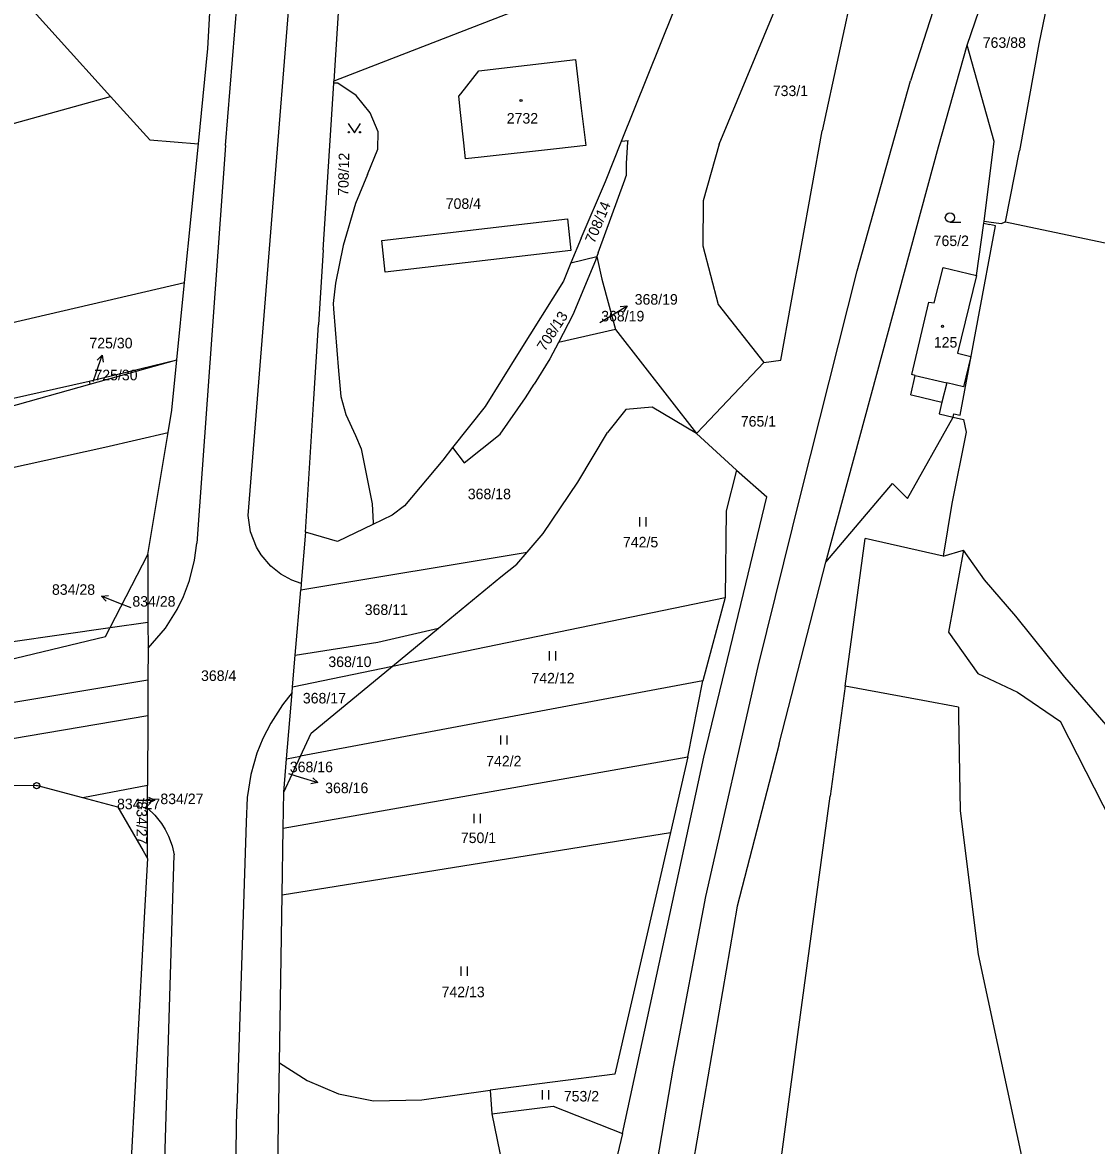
# Model space of a CAD drawing. Extents: x -735249 to -729401, y -1124843 to -1121828.
# Drawn here: x -733979.4 to -733806.2, y -1124270 to -1124088.8 of the extents above; entities that cross this region are included whole.
import ezdxf

# ---------------------------------------------------------------- set-up
doc = ezdxf.new("R2010")
doc.units = 0
for name, color, linetype in [('Vrstva 1', 7, 'Continuous'), ('Vrstva 10', 7, 'Continuous'), ('Vrstva 13', 7, 'Continuous'), ('Vrstva 16', 7, 'Continuous'), ('Vrstva 18', 7, 'Continuous'), ('Vrstva 19', 7, 'Continuous'), ('Vrstva 25', 7, 'Continuous'), ('Vrstva 4', 7, 'Continuous')]:
    doc.layers.add(name, color=color, linetype=linetype)

msp = doc.modelspace()

# ---------------------------------------------------------------- linework, layer by layer
at = {"layer": 'Vrstva 1'}
for points in [[(-733827.03, -1124092.5), (-733809.03, -1124039.91)], [(-733867.03, -1124108.5), (-733840.62, -1124044.86)], [(-733949.49, -1124093.06), (-733947.88, -1124065.01)], [(-733927.05, -1124065.16), (-733929.13, -1124098.33)], [(-733810.2, -1124066.78), (-733815.44, -1124092.27)], [(-733842.5, -1124069.84), (-733850.42, -1124106.34)], [(-733869.61, -1124075.2), (-733929.13, -1124098.33)], [(-733882.76, -1124108), (-733870.18, -1124076.62)], [(-733982.06, -1124082.04), (-733965.15, -1124100.8)], [(-733831.64, -1124108.91), (-733827.03, -1124092.5)], [(-733822.68, -1124108.06), (-733827.03, -1124092.5)], [(-733815.44, -1124092.27), (-733818.6, -1124109.53)], [(-733950.97, -1124108.43), (-733949.49, -1124093.06)], [(-733905.78, -1124096.66), (-733890.18, -1124094.84)], [(-733890.18, -1124094.84), (-733889.25, -1124102.65)], [(-733929.15, -1124098.63), (-733929.13, -1124098.33)], [(-733908.69, -1124100.36), (-733905.78, -1124096.66)], [(-733930.84, -1124125.54), (-733929.15, -1124098.63)], [(-733928.51, -1124098.64), (-733929.15, -1124098.63)], [(-733925.57, -1124100.6), (-733928.51, -1124098.64)], [(-733992.29, -1124108.32), (-733965.15, -1124100.8)], [(-733965.15, -1124100.8), (-733958.83, -1124107.79)], [(-733923.27, -1124103.44), (-733925.57, -1124100.6)], [(-733908.99, -1124100.74), (-733908.69, -1124100.36)], [(-733908.71, -1124103.39), (-733908.99, -1124100.74)], [(-733921.98, -1124106.46), (-733923.27, -1124103.44)], [(-733908.18, -1124108.28), (-733908.71, -1124103.39)], [(-733889.25, -1124102.65), (-733888.53, -1124108.69)], [(-733922.05, -1124109.28), (-733921.98, -1124106.46)], [(-733857.06, -1124143.32), (-733850.42, -1124106.34)], [(-733958.83, -1124107.79), (-733950.97, -1124108.43)], [(-733953.21, -1124130.79), (-733950.97, -1124108.43)], [(-733907.91, -1124110.85), (-733908.18, -1124108.28)], [(-733893.22, -1124109.21), (-733905.36, -1124110.57)], [(-733888.53, -1124108.69), (-733893.22, -1124109.21)], [(-733885.36, -1124114.48), (-733882.76, -1124108)], [(-733882.76, -1124108), (-733881.69, -1124107.89)], [(-733881.93, -1124111.52), (-733881.73, -1124108.14)], [(-733881.73, -1124108.14), (-733881.69, -1124107.89)], [(-733867.03, -1124108.5), (-733869.57, -1124117.59)], [(-733849.83, -1124175.9), (-733831.64, -1124108.91)], [(-733824.28, -1124120.9), (-733822.68, -1124108.06)], [(-733923.72, -1124113.37), (-733922.05, -1124109.28)], [(-733905.36, -1124110.57), (-733907.91, -1124110.85)], [(-733820.81, -1124121.02), (-733818.6, -1124109.53)], [(-733881.96, -1124113.49), (-733881.93, -1124111.52)], [(-733923.72, -1124113.37), (-733925.66, -1124118.07)], [(-733889.24, -1124123.63), (-733885.36, -1124114.48)], [(-733886.5, -1124126.01), (-733882.23, -1124114.22)], [(-733882.23, -1124114.22), (-733882.06, -1124113.76)], [(-733882.06, -1124113.76), (-733881.96, -1124113.49)], [(-733925.66, -1124118.07), (-733927.63, -1124124.83)], [(-733869.57, -1124117.59), (-733869.62, -1124124.85)], [(-733828.12, -1124152.18), (-733822.47, -1124121.64)], [(-733825.53, -1124129.66), (-733824.32, -1124121.24)], [(-733824.32, -1124121.24), (-733824.28, -1124120.9)], [(-733824.32, -1124121.24), (-733823.42, -1124121.44)], [(-733824.28, -1124120.9), (-733823.5, -1124121)], [(-733823.5, -1124121), (-733821.51, -1124121.26)], [(-733822.47, -1124121.64), (-733823.42, -1124121.44)], [(-733821.51, -1124121.26), (-733820.81, -1124121.02)], [(-733820.81, -1124121.02), (-733798.9, -1124125.64)], [(-733889.24, -1124123.63), (-733890.91, -1124127.64)], [(-733927.63, -1124124.83), (-733928.88, -1124130.87)], [(-733869.62, -1124124.85), (-733867.16, -1124134.34)], [(-733930.84, -1124125.54), (-733931.6, -1124137.63)], [(-733890.91, -1124127.64), (-733886.72, -1124126.61)], [(-733886.96, -1124127.25), (-733890.58, -1124136.02)], [(-733886.72, -1124126.61), (-733886.96, -1124127.25)], [(-733886.5, -1124126.01), (-733886.72, -1124126.61)], [(-733886.72, -1124126.61), (-733885.95, -1124130.26)], [(-733890.91, -1124127.64), (-733892.13, -1124130.55)], [(-733832.31, -1124134.06), (-733830.91, -1124128.34)], [(-733830.91, -1124128.34), (-733825.53, -1124129.66)], [(-733988.18, -1124138.93), (-733953.21, -1124130.79)], [(-733954.46, -1124143.24), (-733953.21, -1124130.79)], [(-733928.88, -1124130.87), (-733929.24, -1124134.2)], [(-733892.13, -1124130.55), (-733899.24, -1124141.95)], [(-733885.95, -1124130.26), (-733883.73, -1124138.36)], [(-733929.24, -1124134.2), (-733929.19, -1124135.03)], [(-733867.16, -1124134.34), (-733859.78, -1124143.68)], [(-733835.93, -1124145.65), (-733833.21, -1124133.95)], [(-733833.21, -1124133.95), (-733832.31, -1124134.06)], [(-733929.19, -1124135.03), (-733928.38, -1124145.04)], [(-733890.58, -1124136.02), (-733892.92, -1124140.48)], [(-733932.35, -1124149.57), (-733931.6, -1124137.63)], [(-733883.73, -1124138.36), (-733892.92, -1124140.48)], [(-733883.73, -1124138.36), (-733870.67, -1124155.16)], [(-733892.92, -1124140.48), (-733894.29, -1124143.09)], [(-733968.59, -1124146.71), (-733954.46, -1124143.24)], [(-733968.48, -1124147.18), (-733954.46, -1124143.24)], [(-733955.28, -1124151.37), (-733954.46, -1124143.24)], [(-733899.24, -1124141.95), (-733904.72, -1124150.77)], [(-733894.29, -1124143.09), (-733896.83, -1124147.16)], [(-733859.78, -1124143.68), (-733857.06, -1124143.32)], [(-733928.38, -1124145.04), (-733928.02, -1124149.19)], [(-733869.53, -1124153.95), (-733859.78, -1124143.68)], [(-733995.32, -1124154.71), (-733968.48, -1124147.18)], [(-733986.6, -1124150.71), (-733968.59, -1124146.71)], [(-733968.59, -1124146.71), (-733968.48, -1124147.18)], [(-733898.23, -1124149.41), (-733896.83, -1124147.16)], [(-733836.12, -1124148.88), (-733835.38, -1124145.78)], [(-733835.38, -1124145.78), (-733835.93, -1124145.65)], [(-733836.12, -1124148.88), (-733835.78, -1124148.96)], [(-733835.78, -1124148.96), (-733831.1, -1124150.08)], [(-733933.7, -1124171.06), (-733932.35, -1124149.57)], [(-733928.02, -1124149.19), (-733927.22, -1124152.1)], [(-733904.72, -1124150.77), (-733909.99, -1124157.42)], [(-733902.32, -1124155.25), (-733898.23, -1124149.41)], [(-733831.1, -1124150.08), (-733831.54, -1124151.95)], [(-733955.88, -1124154.99), (-733955.28, -1124151.37)], [(-733927.22, -1124152.1), (-733925.65, -1124155.45)], [(-733882.05, -1124151.29), (-733885.01, -1124154.97)], [(-733877.8, -1124150.92), (-733882.05, -1124151.29)], [(-733870.67, -1124155.16), (-733877.8, -1124150.92)], [(-733836.64, -1124165.62), (-733829.26, -1124152.48)], [(-733831.54, -1124151.95), (-733829.26, -1124152.48)], [(-733829.26, -1124152.48), (-733829.17, -1124151.99)], [(-733829.26, -1124152.48), (-733827.62, -1124152.9)], [(-733829.17, -1124151.99), (-733828.12, -1124152.18)], [(-733870.67, -1124155.16), (-733869.53, -1124153.95)], [(-733827.62, -1124152.9), (-733827.16, -1124154.91)], [(-733966.06, -1124157.34), (-733955.88, -1124154.99)], [(-733959.12, -1124174.64), (-733955.88, -1124154.99)], [(-733925.65, -1124155.45), (-733924.76, -1124157.6)], [(-733908.13, -1124159.88), (-733902.32, -1124155.25)], [(-733889.78, -1124162.97), (-733885.01, -1124154.97)], [(-733864.2, -1124161.04), (-733870.67, -1124155.16)], [(-733827.16, -1124154.91), (-733829.5, -1124166.42)], [(-733985.14, -1124161.56), (-733966.06, -1124157.34)], [(-733924.76, -1124157.6), (-733922.94, -1124166.5)], [(-733909.99, -1124157.42), (-733911.59, -1124159.44)], [(-733909.99, -1124157.42), (-733908.13, -1124159.88)], [(-733911.59, -1124159.44), (-733917.77, -1124166.83)], [(-733864.2, -1124161.04), (-733865.89, -1124167.59)], [(-733864.2, -1124161.04), (-733859.3, -1124165.37)], [(-733895.39, -1124171.27), (-733889.78, -1124162.97)], [(-733849.83, -1124175.9), (-733839.05, -1124163.2)], [(-733839.05, -1124163.2), (-733836.64, -1124165.62)], [(-733863.07, -1124180.96), (-733859.3, -1124165.37)], [(-733922.94, -1124166.5), (-733922.81, -1124169.55)], [(-733917.77, -1124166.83), (-733919.76, -1124168.32)], [(-733829.5, -1124166.42), (-733830.89, -1124174.91)], [(-733919.76, -1124168.32), (-733922.88, -1124169.82)], [(-733865.89, -1124167.59), (-733866.06, -1124181.58)], [(-733922.88, -1124169.82), (-733928.57, -1124172.54)], [(-733922.81, -1124169.55), (-733922.88, -1124169.82)], [(-733933.7, -1124171.06), (-733934.39, -1124179.36)], [(-733928.57, -1124172.54), (-733933.7, -1124171.06)], [(-733897.97, -1124174.26), (-733895.39, -1124171.27)], [(-733846.7, -1124195.88), (-733843.44, -1124172.06)], [(-733830.89, -1124174.91), (-733843.44, -1124172.06)], [(-733934.48, -1124180.38), (-733897.97, -1124174.26)], [(-733899.66, -1124176.22), (-733897.97, -1124174.26)], [(-733830.89, -1124174.91), (-733827.6, -1124173.98)], [(-733827.6, -1124173.98), (-733830.04, -1124187.21)], [(-733824.23, -1124178.76), (-733827.6, -1124173.98)], [(-733965.23, -1124186.44), (-733959.12, -1124174.64)], [(-733959.12, -1124174.64), (-733959.14, -1124185.57)], [(-733902.19, -1124178.28), (-733899.66, -1124176.22)], [(-733857.32, -1124205.19), (-733849.83, -1124175.9)], [(-733934.39, -1124179.36), (-733934.48, -1124180.38)], [(-733912.25, -1124186.54), (-733902.19, -1124178.28)], [(-733819.19, -1124184.61), (-733824.23, -1124178.76)], [(-733935.36, -1124190.88), (-733934.48, -1124180.38)], [(-733919.68, -1124192.68), (-733866.06, -1124181.58)], [(-733866.06, -1124181.58), (-733869.65, -1124195.04)], [(-733869.46, -1124207.36), (-733863.07, -1124180.96)], [(-733811.26, -1124194.42), (-733819.19, -1124184.61)], [(-733989.2, -1124189.85), (-733965.23, -1124186.44)], [(-733965.96, -1124187.86), (-733965.23, -1124186.44)], [(-733965.23, -1124186.44), (-733959.14, -1124185.57)], [(-733959.14, -1124185.57), (-733959.1, -1124189.77)], [(-733922.05, -1124188.82), (-733912.25, -1124186.54)], [(-733919.68, -1124192.68), (-733912.25, -1124186.54)], [(-733986.33, -1124192.78), (-733965.96, -1124187.86)], [(-733935.36, -1124190.88), (-733922.05, -1124188.82)], [(-733830.04, -1124187.21), (-733825.28, -1124193.87)], [(-733959.1, -1124189.77), (-733959.15, -1124194.85)], [(-733935.79, -1124196.02), (-733935.36, -1124190.88)], [(-733935.79, -1124196.02), (-733919.68, -1124192.68)], [(-733932.8, -1124203.48), (-733919.68, -1124192.68)], [(-733825.28, -1124193.87), (-733818.89, -1124196.88)], [(-733985.32, -1124199.22), (-733959.15, -1124194.85)], [(-733959.15, -1124194.85), (-733959.16, -1124200.7)], [(-733935.86, -1124196.9), (-733935.79, -1124196.02)], [(-733869.65, -1124195.04), (-733934.52, -1124207.2)], [(-733872.08, -1124207.3), (-733869.65, -1124195.04)], [(-733846.7, -1124195.88), (-733849.13, -1124213.65)], [(-733828.42, -1124199.28), (-733834.18, -1124198.21), (-733846.7, -1124195.88)], [(-733803.91, -1124202.94), (-733811.26, -1124194.42)], [(-733936.76, -1124207.62), (-733935.86, -1124196.9)], [(-733818.89, -1124196.88), (-733811.97, -1124201.57)], [(-733828.42, -1124199.28), (-733828.4, -1124200.67), (-733828.17, -1124215.98)], [(-733959.16, -1124200.7), (-734024.66, -1124211.79)], [(-733959.16, -1124200.7), (-733959.17, -1124211.92)], [(-733802.32, -1124220.47), (-733811.97, -1124201.57)], [(-733934.52, -1124207.2), (-733932.8, -1124203.48)], [(-733857.32, -1124205.19), (-733864.08, -1124231.38)], [(-733937.3, -1124218.78), (-733872.08, -1124207.3)], [(-733937.21, -1124213), (-733934.52, -1124207.2)], [(-733937.21, -1124213), (-733936.76, -1124207.62)], [(-733936.76, -1124207.62), (-733934.52, -1124207.2)], [(-733882.61, -1124268.06), (-733869.46, -1124207.36)], [(-733872.08, -1124207.3), (-733874.87, -1124219.48)], [(-733959.17, -1124211.92), (-733969.62, -1124213.92)], [(-733959.18, -1124215.58), (-733959.17, -1124211.92)], [(-733937.3, -1124218.78), (-733937.21, -1124213)], [(-733854.32, -1124252.08), (-733849.13, -1124213.65)], [(-733959.19, -1124223.69), (-733959.18, -1124215.58)], [(-733828.17, -1124215.98), (-733825.25, -1124239.15)], [(-733937.48, -1124229.53), (-733937.3, -1124218.78)], [(-733937.48, -1124229.53), (-733874.87, -1124219.48)], [(-733874.87, -1124219.48), (-733883.85, -1124258.49)], [(-733937.92, -1124256.63), (-733937.48, -1124229.53)], [(-733864.08, -1124231.38), (-733871.18, -1124272.69)], [(-733825.25, -1124239.15), (-733808.27, -1124318.26)], [(-733858.31, -1124281.86), (-733854.32, -1124252.08)], [(-733938.51, -1124292.83), (-733937.92, -1124256.63)], [(-733937.92, -1124256.63), (-733933.43, -1124259.51)], [(-733933.43, -1124259.51), (-733928.37, -1124261.65)], [(-733883.85, -1124258.49), (-733903.96, -1124261.08)], [(-733914.95, -1124262.64), (-733903.96, -1124261.08)], [(-733903.96, -1124261.08), (-733903.64, -1124264.86)], [(-733928.37, -1124261.65), (-733922.75, -1124262.77)], [(-733922.75, -1124262.77), (-733914.95, -1124262.64)], [(-733903.64, -1124264.86), (-733893.75, -1124263.64)], [(-733903.64, -1124264.86), (-733893.54, -1124314.1)], [(-733893.75, -1124263.64), (-733882.61, -1124268.06)], [(-733882.61, -1124268.06), (-733893.54, -1124314.1)]]:
    msp.add_lwpolyline(points, dxfattribs=at)
at = {"layer": 'Vrstva 10'}
for points in [[(-733823.65, -1124059.33), (-733836.13, -1124098.25)], [(-733844.77, -1124128.88), (-733836.13, -1124098.25)], [(-733853.8, -1124164.69), (-733844.77, -1124128.88)], [(-733860.71, -1124192.7), (-733853.8, -1124164.69)], [(-733869.16, -1124229.82), (-733860.71, -1124192.7)], [(-733874.39, -1124257.34), (-733869.16, -1124229.82)], [(-733879.68, -1124288.51), (-733874.39, -1124257.34)]]:
    msp.add_lwpolyline(points, dxfattribs=at)
at = {"layer": 'Vrstva 13'}
for points in [[(-733996.08, -1124211.83), (-733977.07, -1124211.94)], [(-733969.62, -1124213.92), (-733977.07, -1124211.94)], [(-733964, -1124215.42), (-733969.62, -1124213.92)], [(-733964, -1124215.42), (-733959.9, -1124222.47)], [(-733959.9, -1124222.47), (-733959.19, -1124223.69)], [(-733959.19, -1124223.69), (-733959.71, -1124233.2)], [(-733959.71, -1124233.2), (-733960.48, -1124247.4)], [(-733960.48, -1124247.4), (-733962.59, -1124286.11)]]:
    msp.add_lwpolyline(points, dxfattribs=at)
at = {"layer": 'Vrstva 16'}
for points in [[(-733886.23, -1124137.26), (-733884.39, -1124136.13)], [(-733967.95, -1124146.76), (-733967.47, -1124145.35)], [(-733961.83, -1124183.27), (-733963.81, -1124182.48)], [(-733936.44, -1124209.97), (-733934.6, -1124210.55)]]:
    msp.add_lwpolyline(points, dxfattribs=at)
at = {"layer": 'Vrstva 25'}
for points in [[(-733926.83, -1124105.15), (-733925.83, -1124106.65), (-733924.83, -1124105.15)], [(-733829.79, -1124121.07), (-733828.04, -1124121.07)], [(-733884.39, -1124136.13), (-733881.833, -1124134.563)], [(-733882.946, -1124134.659), (-733881.833, -1124134.563), (-733882.424, -1124135.512)], [(-733967.47, -1124145.35), (-733966.504, -1124142.511)], [(-733967.299, -1124143.296), (-733966.504, -1124142.511), (-733966.353, -1124143.618)], [(-733879.787, -1124170.115), (-733879.787, -1124168.615)], [(-733878.753, -1124170.115), (-733878.753, -1124168.615)], [(-733965.852, -1124182.198), (-733966.593, -1124181.362), (-733965.479, -1124181.271)], [(-733963.81, -1124182.48), (-733966.593, -1124181.362)], [(-733894.357, -1124191.775), (-733894.357, -1124190.275)], [(-733893.323, -1124191.775), (-733893.323, -1124190.275)], [(-733902.227, -1124205.325), (-733902.227, -1124203.825)], [(-733901.193, -1124205.325), (-733901.193, -1124203.825)], [(-733934.6, -1124210.55), (-733931.739, -1124211.452)], [(-733932.543, -1124210.674), (-733931.739, -1124211.452), (-733932.843, -1124211.628)], [(-733961.01, -1124214.29), (-733958.01, -1124214.29)], [(-733959.01, -1124213.791), (-733958.01, -1124214.29), (-733959.01, -1124214.79)], [(-733906.527, -1124217.975), (-733906.527, -1124216.475)], [(-733905.493, -1124217.975), (-733905.493, -1124216.475)], [(-733908.637, -1124242.605), (-733908.637, -1124241.105)], [(-733907.603, -1124242.605), (-733907.603, -1124241.105)], [(-733895.517, -1124262.565), (-733895.517, -1124261.065)], [(-733894.483, -1124262.565), (-733894.483, -1124261.065)]]:
    msp.add_lwpolyline(points, dxfattribs=at)
for centre, radius in [((-733898.95, -1124101.44), 0.175), ((-733926.73, -1124106.55), 0.1), ((-733924.93, -1124106.55), 0.1), ((-733829.79, -1124120.32), 0.75), ((-733830.99, -1124137.86), 0.175), ((-733977.07, -1124211.94), 0.5), ((-733977.07, -1124211.94), 0.032)]:
    msp.add_circle(centre, radius, dxfattribs=at)
at = {"layer": 'Vrstva 4'}
for points in [[(-733946.62, -1124108.68), (-733940.57, -1124034.64)], [(-733942.95, -1124168.38), (-733932.14, -1124033.28)], [(-733946.62, -1124108.68), (-733951.25, -1124172.81)], [(-733921.42, -1124124), (-733891.46, -1124120.54)], [(-733891.46, -1124120.54), (-733890.9, -1124125.65)], [(-733920.86, -1124129.12), (-733921.42, -1124124)], [(-733890.9, -1124125.65), (-733920.86, -1124129.12)], [(-733825.53, -1124129.66), (-733828.57, -1124142.19)], [(-733828.57, -1124142.19), (-733826.42, -1124142.71)], [(-733826.42, -1124142.71), (-733827.61, -1124147.63)], [(-733835.38, -1124145.78), (-733830.32, -1124146.97)], [(-733830.32, -1124146.97), (-733831.1, -1124150.08)], [(-733827.61, -1124147.63), (-733830.32, -1124146.97)], [(-733942.57, -1124170.98), (-733942.95, -1124168.38)], [(-733941.6, -1124173.47), (-733942.57, -1124170.98)], [(-733951.6, -1124175.58), (-733951.25, -1124172.81)], [(-733940.84, -1124174.73), (-733941.6, -1124173.47)], [(-733952.4, -1124178.84), (-733951.6, -1124175.58)], [(-733939.3, -1124176.53), (-733940.84, -1124174.73)], [(-733937.68, -1124177.83), (-733939.3, -1124176.53)], [(-733935.93, -1124178.8), (-733937.68, -1124177.83)], [(-733953.38, -1124181.45), (-733952.4, -1124178.84)], [(-733934.39, -1124179.36), (-733935.93, -1124178.8)], [(-733954.41, -1124183.55), (-733953.38, -1124181.45)], [(-733956.31, -1124186.55), (-733954.41, -1124183.55)], [(-733959.1, -1124189.77), (-733956.31, -1124186.55)], [(-733935.86, -1124196.9), (-733937.43, -1124198.89)], [(-733937.43, -1124198.89), (-733939.33, -1124201.84)], [(-733939.33, -1124201.84), (-733940.58, -1124204.31)], [(-733940.58, -1124204.31), (-733941.54, -1124206.7)], [(-733941.54, -1124206.7), (-733942.53, -1124210.15)], [(-733942.53, -1124210.15), (-733943.13, -1124213.87)], [(-733943.13, -1124213.87), (-733943.26, -1124217.84)], [(-733959.18, -1124215.58), (-733958.02, -1124216.71)], [(-733958.02, -1124216.71), (-733956.96, -1124218.02)], [(-733943.26, -1124217.84), (-733944.76, -1124264.09)], [(-733956.96, -1124218.02), (-733956.34, -1124219)], [(-733956.34, -1124219), (-733955.8, -1124220.07)], [(-733955.8, -1124220.07), (-733955.21, -1124221.64)], [(-733957.57, -1124310.93), (-733954.87, -1124223.1)], [(-733955.21, -1124221.64), (-733954.87, -1124223.1)], [(-733945.34, -1124297.32), (-733944.76, -1124264.09)]]:
    msp.add_lwpolyline(points, dxfattribs=at)

# ---------------------------------------------------------------- texts
at = {"layer": 'Vrstva 16'}
for s, p in [('368/19', (-733880.63, -1124134.36)), ('725/30', (-733968.56, -1124141.41)), ('765/1', (-733863.518, -1124154.03)), ('834/28', (-733974.597, -1124181.16)), ('368/16', (-733930.54, -1124213.15)), ('834/27', (-733964.108, -1124215.74)), ('834/27', (-733957.118, -1124214.92))]:
    msp.add_text(s, height=1.7, dxfattribs=at).set_placement(p)
at = {"layer": 'Vrstva 18'}
for s, p in [('763/88', (-733824.5, -1124092.94)), ('733/1', (-733858.36, -1124100.72)), ('708/4', (-733911.1, -1124118.91)), ('765/2', (-733832.42, -1124124.91)), ('368/19', (-733886.03, -1124137.06)), ('725/30', (-733967.75, -1124146.56)), ('368/18', (-733907.54, -1124165.74)), ('742/5', (-733882.52, -1124173.51)), ('834/28', (-733961.63, -1124183.07)), ('368/11', (-733924.16, -1124184.41)), ('368/10', (-733930.03, -1124192.81)), ('368/4', (-733950.56, -1124195.05)), ('742/12', (-733897.28, -1124195.45)), ('368/17', (-733934.14, -1124198.68)), ('742/2', (-733904.58, -1124208.83)), ('368/16', (-733936.24, -1124209.77)), ('750/1', (-733908.66, -1124221.2)), ('742/13', (-733911.77, -1124246.06)), ('753/2', (-733892.06, -1124262.88))]:
    msp.add_text(s, height=1.7, dxfattribs=at).set_placement(p)
for s, rotation, p in [('708/12', 88.80071, (-733926.795, -1124116.826)), ('708/14', 67.20053, (-733887.146, -1124124.589)), ('708/13', 56.90045, (-733895.098, -1124141.984)), ('834/27', 270.00215, (-733960.961, -1124214.47))]:
    msp.add_text(s, height=1.7, rotation=rotation, dxfattribs=at).set_placement(p)
at = {"layer": 'Vrstva 19'}
for s, p in [('2732', (-733901.26, -1124105.15)), ('125', (-733832.39, -1124141.29))]:
    msp.add_text(s, height=1.7, dxfattribs=at).set_placement(p)

doc.saveas('drawing.dxf')
